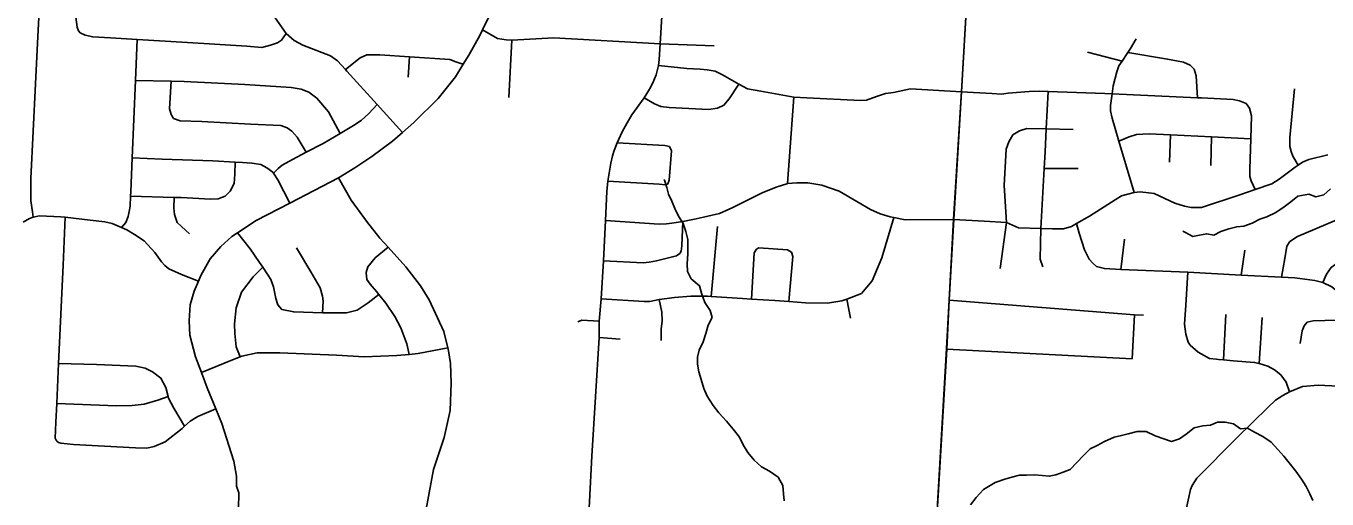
# Model space of a CAD drawing. Extents: x 114843 to 284848, y 317643 to 566895.
# Drawn here: x 212954 to 222655, y 432743 to 436272 of the extents above; entities that cross this region are included whole.
import ezdxf

# ---------------------------------------------------------------- set-up
doc = ezdxf.new("R2010")
doc.units = 0
for name, color, linetype in [('GM_X_City_Street', 7, 'Continuous'), ('GM_X_County_Road', 7, 'Continuous'), ('GM_X_Minor_River', 7, 'Continuous'), ('GM_X_Township', 7, 'Continuous'), ('GM_X_Township_Road', 7, 'Continuous')]:
    doc.layers.add(name, color=color, linetype=linetype)

msp = doc.modelspace()

# ---------------------------------------------------------------- linework, layer by layer
at = {"layer": 'GM_X_City_Street'}
for p, q in [((216554.8, 435737.9), (216576.2, 436165.8)), ((215803.6, 435890.5), (215813.2, 436041.2)), ((220869.5, 436076.9), (221126.8, 436009.1)), ((218633.5, 435095.5), (218679.7, 435740.2)), ((220561.4, 435504.8), (220763.1, 435498.6)), ((221480.7, 435256.2), (221489.4, 435460.2)), ((221789.4, 435230.7), (221793.7, 435444.8)), ((220545.8, 435208.3), (220800.2, 435207.5)), ((218063.9, 434253.3), (218109.6, 434775.6)), ((220218.7, 434461.9), (220265.8, 434805.7)), ((221117.3, 434456.2), (221145.8, 434680.4)), ((222015.3, 434413.9), (222041.6, 434600.4)), ((219101.5, 434093.1), (219074.2, 434234.6)), ((221202.7, 433789.5), (221220.1, 434116.7)), ((221882.7, 433780.7), (221900.2, 434118.7)), ((222148.4, 433752.4), (222170.8, 434097.7)), ((217227.1, 433948.4), (217383.7, 433934.5)), ((219820, 433861.8), (221202.7, 433789.5))]:
    msp.add_line(p, q, dxfattribs=at)
for points in [[(213008, 434844.6), (213001.6, 434886.4), (212988.5, 434966.4), (212988.4, 435132.7), (213041.3, 436193.8), (213049.6, 436336.2), (213072.5, 436426.7), (213115.3, 436535.5), (213188.5, 436632.6), (213215.7, 436659.6), (213253.9, 436697.5), (213293.5, 436750.1), (213320.6, 436828.6), (213354.3, 437505.9)], [(213356.4, 436221.7), (213346.2, 436235.6), (213335.8, 436263.5), (213324.8, 436337.6), (213328.7, 436508), (213320, 436560), (213281.2, 436607.7), (213215.7, 436659.6)], [(217137.3, 432385.2), (217174.3, 433062.4), (217227.1, 433948.4), (217228.6, 434069), (217242.4, 434236), (217260.1, 434520), (217275.3, 434821.5), (217285.3, 435037.1), (217292.9, 435113.6), (217315.1, 435248.2), (217327.4, 435304), (217338.7, 435342.3), (217362.7, 435400.4), (217399.2, 435481.8), (217436.9, 435550.4), (217472.4, 435609.8), (217564.2, 435735.6), (217602, 435799.6), (217627.1, 435848.5), (217652.2, 435907.8), (217669.1, 435977.5), (217675.7, 436021.5), (217683, 436137.5), (217713, 436634.9)], [(214522.8, 432849.9), (214523.4, 432913.5), (214504.5, 433026), (214415.1, 433305.6), (214368.8, 433416.1), (214303.6, 433571.5), (214261.1, 433686), (214217.7, 433803), (214175.3, 433965.9), (214170.3, 434072.2), (214177.6, 434190.4), (214206.8, 434294.4), (214239.5, 434368.2), (214258.1, 434410.1), (214327.6, 434533.7), (214406.8, 434627.1), (214487.8, 434700.3), (214531.6, 434729.3), (214669.7, 434820.7), (214921.7, 434951.1), (215284.8, 435138.9), (215406.4, 435213.2), (215533.2, 435298.7), (215686.9, 435411.3), (215761.1, 435476.6), (215846.8, 435551.9), (216027.2, 435730.4), (216157.3, 435891.5), (216213.9, 435985.8), (216255.3, 436054.8), (216339, 436200.3), (216359, 436242.3), (216414.9, 436359.8)], [(215761.1, 435476.6), (215573, 435684.9), (215347, 435935.1), (215335.3, 435947.9), (215275.7, 436012.4), (215225, 436049.9), (215019.1, 436129.6), (214952.4, 436162.9), (214892.5, 436215.3), (214811.6, 436333.6)], [(213356.4, 436221.7), (213394.8, 436204.1), (213451.2, 436190.8), (213583.9, 436182.4), (213781.7, 436171), (214156.9, 436149.2), (214601.3, 436122.5), (214711.9, 436111.9), (214776, 436128.7), (214828, 436145.3), (214857.9, 436165.7), (214892.5, 436215.3)], [(216359, 436242.3), (216469, 436179.2), (216535.4, 436168), (216576.2, 436165.8), (216890, 436182.7), (217683, 436137.5)], [(213665.7, 434767.8), (213697.8, 434806.6), (213715.3, 434850.9), (213722.9, 434887.1), (213730.4, 434927.3), (213733.7, 435001.7), (213735.1, 435033.6), (213745.5, 435288.4), (213769.2, 435866.3), (213781.7, 436171)], [(221217.6, 435030.5), (221104.3, 435412.4), (221052.9, 435583.7), (221041.4, 435639.9), (221039.8, 435678.1), (221052.6, 435766.2), (221061.4, 435826.2), (221088.6, 435930.2), (221103.1, 435974.1), (221126.8, 436009.1), (221170.7, 436074), (221190.7, 436103.5), (221233.6, 436177.2)], [(215335.3, 435947.9), (215446.2, 436034.5), (215496.1, 436057.2), (215592.6, 436056.4), (215813.2, 436041.2), (216113.4, 436020.6), (216157.8, 436005.1), (216188, 435995.4), (216213.9, 435985.8)], [(221170.7, 436074), (221466.7, 436024.3), (221584.8, 436000.9), (221634.7, 435978.3), (221664.5, 435949.9), (221680, 435899.6), (221690, 435736.2)], [(217669.1, 435977.5), (217882.5, 435955.8), (217982.2, 435950.7), (218032.1, 435945.3), (218092.4, 435934.2), (218148.2, 435907.9), (218270.4, 435838.1), (218334.4, 435802.6), (218434.2, 435784.8), (218679.7, 435740.2), (218777.6, 435734.8), (219176.6, 435716.4), (219220.8, 435718), (219295.3, 435745.2), (219363.8, 435768.5), (219422, 435775.9), (219548.7, 435802.8), (219931, 435780.4)], [(213769.2, 435866.3), (214036.2, 435860.4), (214132.5, 435858.3), (214584.8, 435835.7), (214930.7, 435811.8), (215005.1, 435800.7), (215061.7, 435779.3), (215122.5, 435734), (215208.2, 435630.7), (215296.4, 435470.3)], [(214036.2, 435860.4), (214024.6, 435652.5), (214035.2, 435610.5), (214053.6, 435582.7), (214104, 435565.3), (214264.9, 435559.2), (214626.7, 435539.5), (214853.9, 435528.2), (214900.3, 435512.8), (214936.8, 435487.1), (214975.5, 435443.5), (215043.3, 435330)], [(217564.2, 435735.6), (217641, 435692.1), (217688.7, 435671.6), (217750.2, 435664), (218042.3, 435648.7), (218109.5, 435658.5), (218158, 435682), (218197, 435728.6), (218270.4, 435838.1)], [(222440, 435232.7), (222401.9, 435300.2), (222388.3, 435334.4), (222378.6, 435372.7), (222379.3, 435438.8), (222413.2, 435803.4)], [(219931, 435780.4), (220155, 435767.6), (220227, 435763.7), (220277.3, 435770.3), (220435.1, 435782.9), (220511.4, 435786.1), (220575.3, 435783.8), (220998.6, 435768.7), (221052.6, 435766.2), (221690, 435736.2), (221720.4, 435734.8), (221955, 435722.2), (222003, 435713.6), (222029, 435703.3), (222053, 435693)], [(220520.6, 434760.8), (220545.8, 435208.3), (220552.8, 435332.5), (220561.4, 435504.8), (220575.3, 435783.8)], [(214798.5, 435173.8), (214833.8, 435207.3), (214863.6, 435233.7), (214941.4, 435276.7), (215043.3, 435330), (215169, 435395.7), (215296.4, 435470.3), (215396.3, 435528.8), (215452.1, 435567.6), (215509.7, 435618.4), (215573, 435684.9)], [(222119.9, 435050.7), (222089.1, 435117.2), (222079.4, 435149.4), (222080, 435203.5), (222086.9, 435429.9), (222092.1, 435602.4), (222077.2, 435659.3), (222053, 435693)], [(220265.8, 434805.7), (220247.3, 435081.2), (220262.1, 435353.7), (220282.8, 435407.6), (220313.4, 435459.4), (220361.8, 435489), (220418.2, 435506.4), (220561.4, 435504.8)], [(221104.3, 435412.4), (221179.8, 435444), (221234.1, 435461.4), (221328.5, 435468.4), (221489.4, 435460.2), (221793.7, 435444.8), (222086.9, 435429.9)], [(217362.7, 435400.4), (217716.3, 435380.9), (217751.1, 435371.9)], [(217723, 435086.6), (217740.4, 435093.7), (217749.4, 435122.7), (217767.6, 435339.6), (217751.1, 435371.9)], [(219871.6, 434827.2), (220099.2, 434816.1), (220265.8, 434805.7), (220354.3, 434765.2), (220520.6, 434760.8), (220609, 434758.4), (220691.2, 434757.5), (220749.6, 434775), (220788.5, 434797.6), (220884.8, 434853.7), (221074.6, 434975.9), (221123.1, 435003.5), (221217.6, 435030.5), (221261.8, 435034), (221366, 435020.8), (221521.7, 434951), (221591.7, 434928.1), (221641.7, 434917.6), (221719.9, 434916.7), (222005.8, 435011.8), (222119.9, 435050.7), (222245.3, 435093.4), (222299.8, 435128.9), (222419.1, 435217.8), (222440, 435232.7), (222471.7, 435255.4), (222520, 435274.9), (222660.8, 435311.4)], [(213733.7, 435001.7), (214057.3, 434993.4), (214111.3, 434992), (214330.4, 434978.7), (214386.6, 434983.3), (214438.6, 435002), (214476.3, 435038.5), (214505.7, 435097.1), (214510.9, 435165.2), (214514.1, 435255.4)], [(213745.5, 435288.4), (213969, 435279), (214346.9, 435265.5), (214514.1, 435255.4), (214568.1, 435252.1), (214638.4, 435249), (214704.9, 435237.8), (214749.4, 435214.2), (214794, 435180.7), (214798.5, 435173.8), (214830.9, 435125), (214921.7, 434951.1)], [(222623.3, 434357.2), (222651.5, 434419.3), (222686.1, 434469), (222740.7, 434508.5), (222918, 434578.8), (222963.1, 434597.6), (223137.6, 434670.6), (223216.4, 434703.2), (223409.5, 434777.9), (223439.8, 434795.6), (223463.3, 434817.5), (223504.9, 434889.1), (223555.9, 435038.5), (223645.1, 435299.9)], [(215933.1, 432638.6), (215961.3, 432789.3), (215993.3, 432962.1), (216072.6, 433201.6), (216116.3, 433402.6), (216123.8, 433607.1), (216119.9, 433753.4), (216104.7, 433847.5), (216098.8, 433871), (216068.7, 433991.4), (215961.2, 434228.6), (215895.6, 434332.1), (215787.3, 434475.1), (215654.4, 434620.7), (215591.8, 434689.2), (215491.7, 434816.3), (215379.3, 434973.3), (215284.8, 435138.9)], [(217275.3, 434821.5), (217675.3, 434794.2), (217729.8, 434796.9), (217770.3, 434800.7), (217851.3, 434812.9), (217950.9, 434832.1), (218124.7, 434873.7), (218225.5, 434916.7), (218449.3, 435028.5), (218554.1, 435071.5), (218626.5, 435094.8), (218633.5, 435095.5), (218702.8, 435102), (218785.1, 435101.1), (218887.2, 435083.9), (219017.1, 435038.5), (219148.7, 434962.8), (219252.4, 434903.5), (219322.3, 434870.7), (219398.3, 434847.8), (219425.6, 434842.2), (219510.4, 434824.5), (219871.6, 434827.2)], [(217292.9, 435113.6), (217674.3, 435090.9), (217723, 435086.6)], [(222315.9, 434397.4), (222339.8, 434537), (222354.8, 434629), (222379.2, 434662.9), (222435.8, 434702.3), (223052.3, 434962.3), (223237.7, 435038.4), (223294, 435053.8), (223366.4, 435067.1), (223428.5, 435066.4), (223555.9, 435038.5)], [(214172.9, 434722.2), (214112, 434775.6), (214081.5, 434805.2), (214060.6, 434865.2), (214056, 434915.2), (214057.3, 434993.4)], [(212932.8, 434808.5), (212979.5, 434834.9), (213008, 434844.6), (213054.9, 434854.5), (213213.1, 434846.8), (213245, 434845.5), (213432.3, 434823.4), (213541, 434810.7), (213595.4, 434797.3), (213665.7, 434767.8), (213706.5, 434750.6), (213763.2, 434717.2), (213834.1, 434669.9), (213913.6, 434580.7), (213964.7, 434513.2), (213989.1, 434485.4), (214019.6, 434459.7), (214112.5, 434418.7), (214239.5, 434368.2)], [(213186, 433172.6), (213177.8, 433182.6), (213171.6, 433196.5), (213176.1, 433316.9), (213182.5, 433455.5), (213196.1, 433752.5), (213229.7, 434486.2), (213245, 434845.5)], [(217242.4, 434236), (217563.6, 434215.1), (217606.5, 434216.6), (217675.9, 434231), (217789.2, 434245.7), (217911.7, 434256.4), (218036, 434255.1), (218063.9, 434253.3), (218296.6, 434238.2), (218364.5, 434234.1), (218537.2, 434223.6), (218643.1, 434215.9), (218765.7, 434207.1), (218930.2, 434203.2), (219036.7, 434220.2), (219074.2, 434234.6), (219183.7, 434276.7), (219264.9, 434370), (219334.9, 434541.7), (219425.6, 434842.2)], [(214531.6, 434729.3), (214624.4, 434609.4), (214696, 434508), (214719.6, 434472.1), (214757.5, 434414.5), (214780, 434380.7), (214798.8, 434324.8), (214817.9, 434238.8), (214830.6, 434190.9), (214861.2, 434157.2), (214949.8, 434138.2), (215164.8, 434132.7), (215343.7, 434132.9), (215423.7, 434151.9), (215505.5, 434205.1), (215585, 434268.1)], [(217829.9, 434574), (217839, 434591.4), (217844.5, 434630.9), (217851.3, 434812.9)], [(220535.8, 434474.5), (220516.3, 434530.9), (220520.6, 434760.8)], [(220788.5, 434797.6), (220807.2, 434726.2), (220846.1, 434601.5), (220881.5, 434532.9), (220911.2, 434500.5), (220937.1, 434478.1), (220995.1, 434461.5), (221117.3, 434456.2), (221618.9, 434434.6), (222015.3, 434413.9), (222315.9, 434397.4), (222414.5, 434391.8), (222490.7, 434382.9), (222564.8, 434372.1), (222623.3, 434357.2), (222692.7, 434326.6), (222734.5, 434292), (222772.1, 434249.5), (222802.5, 434189.9), (222810.2, 434080.3), (222798.8, 433924.4), (222757, 433581.1)], [(215164.8, 434132.7), (215169.8, 434219), (215165.3, 434255.1), (215146.5, 434317), (215076.6, 434436.4), (214971.9, 434615.6)], [(215809.8, 433821.8), (215794.6, 433899.8), (215748.9, 434019.6), (215703.6, 434105.2), (215638.1, 434204.7), (215585, 434268.1), (215566.7, 434290), (215519.8, 434345.6), (215495.2, 434381.3), (215490.6, 434431.4), (215502.1, 434475.6), (215557.5, 434542.5), (215654.4, 434620.7)], [(217260.1, 434520), (217555.7, 434505.9), (217600.9, 434509.7), (217655.3, 434519.4), (217804.5, 434557.6), (217829.9, 434574)], [(218364.5, 434234.1), (218384.4, 434578.1), (218400.8, 434606)], [(218400.8, 434606), (218418.9, 434617.8), (218632, 434602.4), (218663.3, 434583.1)], [(218643.1, 434215.9), (218671, 434551), (218663.3, 434583.1)], [(214550.6, 433803.5), (214522.1, 433878.7), (214511.9, 433978.5), (214508.9, 434050.7), (214521.5, 434169.1), (214560.2, 434285.8), (214647.1, 434401.2), (214719.6, 434472.1)], [(221618.9, 434434.6), (221602, 434188.1), (221592.5, 434045.9), (221601.8, 433973.6), (221621.2, 433913.2), (221635, 433891), (221694.6, 433838.3), (221778.4, 433791.2), (221830.9, 433785.9)], [(217689.7, 433925.1), (217689.1, 434009.7), (217696.8, 434071.2), (217695.1, 434137.3), (217675.9, 434231)], [(219838.7, 434226.3), (221220.1, 434116.7), (221288.3, 434113.4)], [(217068.7, 434064.4), (217097.6, 434076.1), (217228.6, 434069)], [(222455.6, 433902.1), (222470.6, 433996.2), (222485, 434034.1), (222507.4, 434061.9), (222551.6, 434071.5), (222810.2, 434080.3)], [(214261.1, 433686), (214494.2, 433781.9), (214550.6, 433803.5), (214564.2, 433808.8), (214678.4, 433832.2), (214847.2, 433834.3), (215269.3, 433815.3), (215476.4, 433803.8), (215719.4, 433812.7), (215809.8, 433821.8), (215877.9, 433828.7), (216098.8, 433871)], [(221830.9, 433785.9), (221846.6, 433784.3), (221882.7, 433780.7), (221956.7, 433773.2), (222115.1, 433761.4), (222148.4, 433752.4), (222215.1, 433734.3), (222265, 433705.7), (222310.7, 433669.1), (222350.3, 433614.5), (222376.2, 433542.6)], [(213196.1, 433752.5), (213480.1, 433745.5), (213773.6, 433733.1), (213842.1, 433719.8), (213896.7, 433692.4), (213959.5, 433645.1), (213996.6, 433573.4), (214012.8, 433507.2), (214015.7, 433495.4), (214056.8, 433419.7), (214136.1, 433285.2)], [(221602.1, 432654.2), (221637.8, 432814.2), (221650.2, 432842.2), (221684.8, 432898), (221982.9, 433199.5), (222215.9, 433427.5), (222270.6, 433479), (222325.5, 433514.2), (222376.2, 433542.6), (222472.3, 433581.1), (222588.8, 433591.9), (222741.1, 433584.2)], [(213182.5, 433455.5), (213628.6, 433438.6), (213745.1, 433440), (213835.4, 433451.1), (213937.5, 433480.5), (214012.8, 433507.2)], [(213186, 433172.6), (213196.1, 433164.7), (213214.3, 433159), (213306.8, 433150.1), (213769.2, 433123.6), (213853.6, 433122.6), (213909.7, 433133.3), (213991.7, 433170.4), (214117, 433268.1), (214136.1, 433285.2), (214178.6, 433323), (214234.4, 433357.8), (214368.8, 433416.1)], [(214533.5, 432458.4), (214537.4, 432527.2), (214538.1, 432669.9), (214540.7, 432789.7), (214522.7, 432839.3), (214522.8, 432849.9)]]:
    msp.add_lwpolyline(points, dxfattribs=at)
at = {"layer": 'GM_X_County_Road'}
msp.add_lwpolyline([(219696.1, 431706.4), (219698.6, 431754.8), (219712.2, 432014.4), (219820, 433861.8), (219838.7, 434226.3), (219871.6, 434827.2), (219931, 435780.4), (219972.9, 436508), (219997.7, 436881), (220036.7, 437385.3), (220039, 437536.7), (220050.6, 437751.5)], dxfattribs=at)
at = {"layer": 'GM_X_Minor_River'}
for points in [[(218607.1, 432728.1), (218603.2, 432782.3), (218597.3, 432844.4), (218563.4, 432904.7), (218497.4, 432950.9), (218439.4, 432983.2), (218383.5, 433031.4), (218335.6, 433089.7), (218301.7, 433147.9), (218273.8, 433204.1), (218227.8, 433264.4), (218177.9, 433324.6), (218120, 433384.9), (218078.1, 433441.1), (218034.2, 433509.4), (218008.3, 433567.6), (217988.4, 433633.8), (217970.5, 433692), (217960.6, 433748.2), (217960.7, 433800.3), (217974.8, 433852.4), (218002.9, 433914.5), (218023, 433976.6), (218041.2, 434040.7), (218069.3, 434096.8), (218055.4, 434149), (218015.5, 434209.2), (217991.6, 434279.5), (217975.7, 434333.6), (217913.7, 434385.9), (217887.8, 434440.1), (217883.9, 434498.2), (217890.1, 434572.4), (217890.1, 434622.5), (217888.2, 434678.7), (217874.3, 434738.9), (217854.4, 434797.1), (217820.5, 434853.3), (217792.6, 434909.5), (217768.7, 434963.7), (217744.8, 435015.9), (217732.9, 435068), (217715, 435122.2), (217711, 435126.2)], [(222681.3, 435056.6), (222631.2, 435012.6), (222573.2, 434996.7), (222521.2, 435016.9), (222439.1, 435003), (222385, 434959), (222334.9, 434923.1), (222274.8, 434879.1), (222206.7, 434847.2), (222154.6, 434829.3), (222098.6, 434801.3), (222036.5, 434779.4), (221982.5, 434773.5), (221924.4, 434759.6), (221864.3, 434737.7), (221812.3, 434711.8), (221758.3, 434721.9), (221704.2, 434710), (221654.2, 434702.1), (221600.2, 434730.3), (221580.2, 434740.4)], [(222549, 432731), (222527.1, 432781.2), (222499.2, 432835.4), (222465.3, 432891.7), (222423.4, 432949.9), (222373.5, 433012.2), (222333.5, 433062.4), (222287.6, 433112.6), (222239.7, 433166.9), (222177.7, 433209.1), (222115.8, 433241.4), (222061.8, 433271.6), (222009.7, 433265.7), (221957.8, 433303.9), (221895.8, 433316.1), (221839.8, 433316.2), (221785.7, 433294.3), (221729.7, 433288.4), (221665.6, 433272.5), (221605.5, 433226.5), (221555.4, 433192.5), (221495.3, 433172.6), (221375.3, 433213), (221307.4, 433247.3), (221239.3, 433247.4), (221173.3, 433229.5), (221123.2, 433217.6), (221067.2, 433203.7), (220997.1, 433171.8), (220941, 433141.8), (220888.9, 433115.9), (220838.8, 433067.9), (220788.7, 433015.9), (220740.6, 432963.9), (220688.5, 432943.9), (220634.4, 432922), (220584.4, 432912.1), (220530.4, 432918.2), (220474.4, 432922.4), (220414.3, 432920.5), (220362.3, 432920.6), (220306.2, 432904.7), (220254.2, 432890.8), (220182.1, 432864.9), (220094, 432813), (220039.8, 432754.9), (219997.7, 432698.9)]]:
    msp.add_lwpolyline(points, dxfattribs=at)
at = {"layer": 'GM_X_Township'}
for points in [[(219343, 425304.4), (219371, 425812.6), (219391.2, 426179.8), (219395.7, 426261.3), (219406.4, 426454.6), (219426.7, 426706.8), (219428, 426723.5), (219443.6, 427129.9), (219472, 427383.9), (219496.9, 427829.9), (219500.9, 427967), (219530.7, 428536.1), (219572.9, 429392.2), (219585.4, 429699.3), (219600.3, 429979.6), (219677.4, 431373.7), (219694.9, 431709.2), (219697.4, 431757.6), (219711, 432017.2), (219818.8, 433864.6), (219837.5, 434229.1), (219870.5, 434830.1), (219929.8, 435783.2), (219971.7, 436510.8)], [(219971.7, 436510.8), (219929.8, 435783.2), (219870.5, 434830.1), (219837.5, 434229.1), (219818.8, 433864.6), (219711, 432017.2), (219697.4, 431757.6), (219694.9, 431709.2), (219677.4, 431373.7), (219600.3, 429979.6), (219585.4, 429699.3), (219572.9, 429392.2), (219530.7, 428536.1), (219500.9, 427967), (219496.9, 427829.9), (219472, 427383.9), (219443.6, 427129.9), (219428, 426723.5), (219426.7, 426706.8), (219406.4, 426454.6), (219395.7, 426261.3), (219391.2, 426179.8), (219371, 425812.6), (219343, 425304.4)]]:
    msp.add_lwpolyline(points, dxfattribs=at)
at = {"layer": 'GM_X_Township_Road'}
msp.add_line((217683, 436137.5), (218085.2, 436123), dxfattribs=at)

doc.saveas('drawing.dxf')
